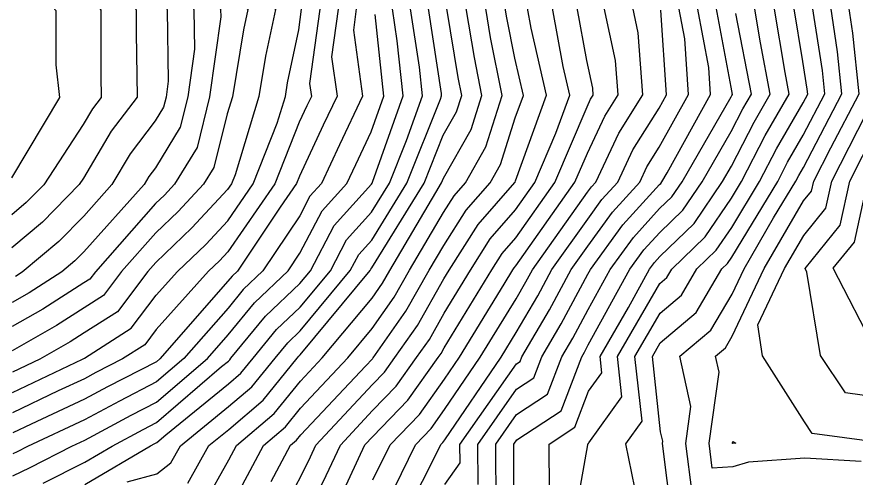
# Model space of a CAD drawing. Extents: x 42655 to 43811, y -141820 to -141156.
# Drawn here: x 43032.8 to 43092.1, y -141533.2 to -141500.6 of the extents above; entities that cross this region are included whole.
import ezdxf

# ---------------------------------------------------------------- set-up
doc = ezdxf.new("R2010")
doc.units = 0
doc.layers.add('ZE_HICN', color=7, linetype='Continuous')
doc.layers.add('ZE_LWCN', color=7, linetype='Continuous')

msp = doc.modelspace()

# ---------------------------------------------------------------- linework, layer by layer
at = {"layer": 'ZE_HICN'}
for points in [[(43032.326, -141490.134), (43034.458, -141490.453), (43037.413, -141489.945), (43041.295, -141492.527), (43042.515, -141493.004), (43042.845, -141493.6), (43043.044, -141493.995), (43043.628, -141495.327), (43045.319, -141500.147), (43045.358, -141502.923), (43044.891, -141506.311), (43044.355, -141508.454), (43042.601, -141511.319), (43042.142, -141511.927), (43041.808, -141512.489), (43037.541, -141517.257), (43036.906, -141517.902), (43035.982, -141518.679), (43033.676, -141520.154), (43032.469, -141520.84)], [(43054.219, -141500.105), (43053.497, -141505.367), (43053.623, -141506.271), (43053.306, -141506.937), (43052.763, -141508.101), (43051.036, -141512.445), (43047.717, -141517.259), (43047.122, -141517.901), (43046.358, -141518.63), (43042.655, -141522.748), (43041.842, -141523.824), (43040.275, -141524.821), (43038.379, -141525.797), (43037.583, -141526.226), (43035.73, -141527.092), (43032.506, -141528.632)], [(43037.618, -141533.691), (43042.258, -141530.975), (43042.56, -141530.812), (43042.692, -141530.744), (43043.326, -141530.199), (43047.761, -141526.588), (43048.634, -141525.844), (43049.501, -141524.778), (43051.161, -141522.747), (43052.824, -141521.169), (43054.962, -141518.59), (43056.103, -141516.42), (43057.881, -141514.448), (43059.137, -141512.407), (43060.341, -141509.393), (43061.465, -141506.234), (43061.251, -141504.212), (43060.625, -141500.075)], [(43050.78, -141533.48), (43052.145, -141530.928), (43052.57, -141530.566), (43052.866, -141530.202), (43057.447, -141525.328), (43057.929, -141524.812), (43057.962, -141524.778), (43057.99, -141524.738), (43060.306, -141521.462), (43061.945, -141518.557), (43062.98, -141516.801), (43064.563, -141514.314), (43066.253, -141512.374), (43066.983, -141511.088), (43068.026, -141507.799), (43068.607, -141506.2), (43068.006, -141503.562), (43067.438, -141500.715), (43067.328, -141500.044)], [(43057.986, -141537.027), (43060.978, -141530.887), (43062.095, -141529.737), (43063.034, -141528.408), (43065.554, -141524.703), (43068.086, -141520.574), (43068.787, -141519.381), (43069.249, -141518.523), (43073.139, -141513.046), (43073.41, -141512.671), (43073.713, -141512.339), (43075.346, -141508.866), (43077.041, -141506.161), (43076.709, -141501.774), (43076.336, -141500.001)], [(43080.526, -141534.294), (43080.078, -141530.797), (43080.442, -141528.199), (43079.667, -141524.636), (43081.85, -141522.796), (43083.349, -141520.243), (43084.198, -141518.453), (43086.288, -141514.853), (43087.851, -141512.273), (43088.061, -141511.864), (43088.395, -141511.289), (43091.121, -141506.095), (43090.814, -141503.12), (43090.324, -141499.936)], [(43067.959, -141536.771), (43067.919, -141530.854), (43068.133, -141530.549), (43071.268, -141528.485), (43072.727, -141524.669), (43072.92, -141524.34), (43073.189, -141523.84), (43076.134, -141518.49), (43077.124, -141517.126), (43078.24, -141515.9), (43079.882, -141514.308), (43081.248, -141512.304), (43083.295, -141508.759), (43084.125, -141507.142), (43084.715, -141506.125), (43083.619, -141500.407)]]:
    msp.add_lwpolyline(points, dxfattribs=at)
at = {"layer": 'ZE_LWCN'}
for points in [[(43032.304, -141485.45), (43034.46, -141485.259), (43037.389, -141484.848), (43040.101, -141484.559), (43042.479, -141485.23), (43044.459, -141487.825), (43045.714, -141490.091), (43047.608, -141493.85), (43047.67, -141493.973), (43049.41, -141497.968), (43051.088, -141500.12), (43050.39, -141503.439), (43049.911, -141506.288), (43048.231, -141511.806), (43047.971, -141512.46), (43047.697, -141512.857), (43045.18, -141515.572), (43042.633, -141518.002), (43042.062, -141518.65), (43039.908, -141521.503), (43037.568, -141522.992), (43036.572, -141523.629), (43034.427, -141524.849), (43032.493, -141525.773)], [(43032.311, -141487.094), (43033.011, -141487.032), (43037.396, -141486.416), (43038.696, -141486.278), (43042.489, -141487.348), (43042.859, -141487.833), (43044.758, -141491.261), (43046.128, -141493.98), (43047.624, -141497.393), (43048.409, -141499.193), (43049.138, -141500.129), (43048.835, -141501.573), (43048.04, -141506.297), (43047.672, -141507.507), (43046.724, -141511.296), (43046.006, -141512.469), (43044.209, -141514.407), (43042.623, -141515.92), (43040.212, -141518.659), (43038.94, -141520.342), (43037.559, -141521.221), (43035.607, -141522.471), (43032.485, -141524.245)], [(43032.319, -141488.653), (43033.048, -141488.762), (43037.404, -141488.013), (43037.691, -141488.204), (43042.502, -141490.084), (43043.802, -141492.43), (43044.586, -141493.988), (43046.887, -141499.237), (43047.204, -141500.138), (43047.211, -141500.657), (43046.432, -141506.304), (43045.539, -141509.875), (43043.946, -141512.479), (43043.238, -141513.242), (43042.613, -141513.838), (43038.362, -141518.667), (43037.973, -141519.182), (43037.551, -141519.45), (43034.641, -141521.313), (43032.477, -141522.542)], [(43032.333, -141491.615), (43035.867, -141492.144), (43037.422, -141491.877), (43040.623, -141494.006), (43042.537, -141497.597), (43043.435, -141500.156), (43043.504, -141505.189), (43043.349, -141506.319), (43043.17, -141507.033), (43042.586, -141507.988), (43040.812, -141510.332), (43039.526, -141512.499), (43037.529, -141514.731), (43035.762, -141516.529), (43033.186, -141518.692), (43032.71, -141518.996)], [(43032.339, -141493.097), (43037.277, -141493.835), (43037.431, -141493.809), (43037.748, -141494.02), (43038.311, -141495.076), (43041.227, -141500.166), (43041.228, -141501.775), (43041.306, -141506.328), (43039.483, -141508.738), (43037.516, -141512.052), (43037.218, -141512.51), (43034.617, -141515.156), (43032.451, -141516.974)], [(43032.349, -141495.058), (43035.777, -141496.045), (43037.45, -141497.939), (43038.733, -141500.178), (43038.736, -141504.822), (43038.762, -141506.34), (43038.154, -141507.143), (43037.499, -141508.248), (43034.711, -141512.522), (43033.472, -141513.782), (43032.44, -141514.649)], [(43032.362, -141497.872), (43033.917, -141498.32), (43035.572, -141500.192), (43035.566, -141504.038), (43035.827, -141506.354), (43032.428, -141512.037)], [(43032.499, -141527.203), (43037.455, -141524.834), (43037.538, -141524.787), (43037.576, -141524.763), (43040.875, -141522.663), (43042.643, -141520.321), (43044.155, -141518.64), (43046.151, -141516.737), (43047.707, -141515.058), (43049.503, -141512.453), (43051.207, -141508.167), (43051.781, -141506.279), (43051.945, -141505.304), (43052.732, -141501.562), (43052.931, -141500.111)], [(43055.508, -141500.099), (43055.044, -141503.475), (43055.434, -141506.262), (43054.456, -141508.316), (43052.78, -141511.905), (43052.568, -141512.438), (43051.421, -141514.103), (43048.402, -141518.62), (43048.022, -141518.981), (43047.727, -141519.342), (43042.916, -141524.809), (43042.666, -141525.024), (43039.215, -141526.8), (43037.59, -141527.676), (43033.806, -141529.444), (43032.513, -141530.062)], [(43056.796, -141500.093), (43056.591, -141501.583), (43057.245, -141506.254), (43055.606, -141509.696), (43054.329, -141512.43), (43053.523, -141513.324), (43052.794, -141514.712), (43050.187, -141518.612), (43048.807, -141519.923), (43047.736, -141521.232), (43044.596, -141524.801), (43042.672, -141526.454), (43040.051, -141527.803), (43037.596, -141529.126), (43033.554, -141531.015), (43032.822, -141531.386), (43032.52, -141531.536)], [(43034.673, -141533.607), (43037.61, -141532.115), (43039.537, -141530.987), (43041.723, -141529.809), (43042.686, -141529.314), (43047.278, -141525.366), (43047.754, -141524.979), (43047.847, -141524.899), (43047.94, -141524.785), (43050.376, -141521.806), (43052.816, -141519.49), (43053.557, -141518.596), (43055.243, -141515.388), (43057.871, -141512.473), (43057.908, -141512.413), (43057.943, -141512.325), (43060.108, -141506.24), (43059.695, -141502.346), (43059.352, -141500.081)], [(43040.61, -141533.52), (43042.703, -141532.948), (43043.693, -141532.172), (43044.369, -141530.965), (43047.769, -141528.197), (43049.422, -141526.788), (43051.061, -141524.771), (43051.946, -141523.689), (43052.832, -141522.848), (43056.368, -141518.583), (43056.963, -141517.451), (43057.89, -141516.423), (43060.366, -141512.402), (43062.739, -141506.461), (43062.822, -141506.227), (43062.806, -141506.078), (43061.897, -141500.069)], [(43044.883, -141533.599), (43046.365, -141530.955), (43047.776, -141529.806), (43050.209, -141527.733), (43052.622, -141524.763), (43052.731, -141524.63), (43052.84, -141524.527), (43057.773, -141518.576), (43057.823, -141518.483), (43057.899, -141518.398), (43061.595, -141512.396), (43062.943, -141509.02), (43063.881, -141507.368), (43064.245, -141506.221), (43063.988, -141504.933), (43063.191, -141500.063)], [(43046.073, -141535.027), (43047.786, -141531.97), (43048.334, -141530.946), (43050.996, -141528.677), (43052.848, -141526.398), (43054.392, -141524.755), (43057.909, -141520.53), (43058.652, -141519.478), (43059.165, -141518.57), (43062.414, -141513.057), (43062.824, -141512.39), (43062.958, -141512.056), (43064.915, -141508.608), (43065.674, -141506.214), (43065.138, -141503.527), (43064.57, -141500.057)], [(43047.803, -141535.491), (43050.24, -141530.937), (43051.783, -141529.621), (43052.857, -141528.3), (43056.197, -141524.747), (43057.919, -141522.677), (43059.479, -141520.47), (43060.555, -141518.563), (43062.969, -141514.467), (43063.714, -141513.296), (43064.51, -141512.382), (43065.949, -141509.848), (43067.104, -141506.207), (43066.288, -141502.121), (43065.949, -141500.05)], [(43050.767, -141537.097), (43052.88, -141533.133), (43053.555, -141531.747), (43053.943, -141530.92), (43057.938, -141526.646), (43058.789, -141525.77), (43059.523, -141524.731), (43061.132, -141522.453), (43062.991, -141519.161), (43063.363, -141518.55), (43065.412, -141515.332), (43067.995, -141512.366), (43068.016, -141512.328), (43068.047, -141512.233), (43070.243, -141506.193), (43069.162, -141501.447), (43068.902, -141500.036)], [(43052.897, -141536.695), (43054.66, -141533.073), (43055.673, -141530.912), (43057.946, -141528.48), (43059.615, -141526.761), (43061.055, -141524.724), (43061.959, -141523.445), (43063.002, -141521.597), (43064.864, -141518.543), (43066.26, -141516.35), (43068.056, -141514.288), (43069.418, -141512.359), (43070.901, -141508.877), (43071.88, -141506.185), (43071.416, -141504.151), (43070.656, -141500.028)], [(43055.765, -141534.399), (43057.404, -141530.904), (43057.955, -141530.314), (43060.442, -141527.753), (43062.588, -141524.717), (43062.786, -141524.437), (43063.014, -141524.033), (43066.365, -141518.536), (43067.109, -141517.368), (43068.066, -141516.269), (43070.832, -141512.353), (43073.11, -141506.999), (43073.355, -141506.478), (43073.544, -141506.177), (43073.507, -141505.69), (43073.095, -141503.734), (43072.411, -141500.02)], [(43057.969, -141533.381), (43059.18, -141530.895), (43061.269, -141528.745), (43063.024, -141526.261), (43064.079, -141524.71), (43067.253, -141519.535), (43067.866, -141518.529), (43067.957, -141518.386), (43068.075, -141518.251), (43072.245, -141512.346), (43073.126, -141510.277), (43074.351, -141507.672), (43075.292, -141506.169), (43075.108, -141503.732), (43074.325, -141500.011)], [(43063.059, -141533.709), (43064.131, -141532.178), (43064.122, -141530.872), (43068.107, -141525.174), (43068.366, -141525.004), (43068.487, -141524.689), (43070.44, -141521.364), (43071.978, -141518.51), (43073.157, -141516.85), (43074.896, -141514.453), (43076.834, -141512.324), (43077.338, -141511.255), (43078.212, -141509.858), (43080.28, -141506.146), (43080.013, -141502.208), (43079.595, -141499.986)], [(43065.407, -141533.709), (43065.387, -141530.866), (43068.116, -141526.966), (43069.334, -141526.164), (43069.9, -141524.682), (43071.267, -141522.356), (43073.166, -141518.83), (43073.346, -141518.503), (43075.638, -141515.344), (43078.224, -141512.505), (43078.31, -141512.422), (43078.381, -141512.317), (43078.759, -141511.664), (43081.836, -141506.138), (43081.707, -141504.241), (43080.907, -141499.98)], [(43066.683, -141535.24), (43066.653, -141530.86), (43068.124, -141528.757), (43070.301, -141527.325), (43071.313, -141524.676), (43072.094, -141523.348), (43073.178, -141521.335), (43074.74, -141518.497), (43076.381, -141516.235), (43078.232, -141514.202), (43079.096, -141513.365), (43079.815, -141512.31), (43083.284, -141506.303), (43083.338, -141506.198), (43083.377, -141506.131), (43083.28, -141505.63), (43082.218, -141499.974)], [(43070.448, -141534.222), (43070.417, -141530.843), (43072.236, -141529.646), (43073.205, -141527.11), (43074.146, -141525.809), (43074.021, -141524.663), (43076.042, -141521.184), (43077.528, -141518.484), (43077.866, -141518.017), (43078.248, -141517.598), (43080.668, -141515.251), (43082.681, -141512.297), (43083.307, -141511.214), (43084.912, -141508.086), (43086.054, -141506.118), (43085.36, -141502.495), (43084.936, -141499.961)], [(43072.08, -141536.997), (43073.168, -141530.896), (43073.167, -141530.83), (43073.203, -141530.806), (43073.222, -141530.756), (43075.567, -141527.515), (43075.256, -141524.657), (43078.257, -141519.49), (43078.749, -141519.076), (43079.1, -141518.476), (43081.454, -141516.193), (43083.317, -141513.46), (43084.026, -141512.291), (43085.7, -141509.031), (43087.393, -141506.112), (43087.1, -141504.583), (43086.326, -141499.955)], [(43076.681, -141534.978), (43075.833, -141530.817), (43076.988, -141529.22), (43076.491, -141524.651), (43078.267, -141521.593), (43079.782, -141520.316), (43080.867, -141518.468), (43082.24, -141517.136), (43083.327, -141515.542), (43085.301, -141512.285), (43086.487, -141509.975), (43088.374, -141506.724), (43088.698, -141506.106), (43088.662, -141505.752), (43088.36, -141503.797), (43087.716, -141499.948)], [(43079.097, -141536.042), (43078.426, -141530.805), (43078.45, -141530.635), (43078.306, -141529.976), (43077.726, -141524.646), (43078.277, -141523.697), (43080.816, -141521.556), (43082.634, -141518.46), (43083.026, -141518.079), (43083.337, -141517.624), (43086.576, -141512.279), (43087.274, -141510.92), (43088.385, -141509.006), (43089.909, -141506.1), (43089.738, -141504.436), (43089.045, -141499.942)], [(43092.481, -141532.071), (43088.492, -141531.846), (43084.522, -141532.129), (43083.406, -141532.464), (43081.955, -141532.547), (43081.73, -141530.789), (43082.433, -141525.764), (43082.186, -141524.625), (43082.884, -141524.036), (43083.363, -141523.22), (43085.627, -141518.446), (43088.406, -141513.659), (43088.974, -141512.959), (43089.125, -141512.267), (43090.322, -141509.919), (43092.332, -141506.089), (43091.891, -141501.803), (43091.602, -141499.93)], [(43032.527, -141533.1), (43033.748, -141532.497), (43036.694, -141531.001), (43037.603, -141530.576), (43040.887, -141528.806), (43042.679, -141527.884), (43046.275, -141524.793), (43047.745, -141523.123), (43049.592, -141520.864), (43051.973, -141518.604), (43052.806, -141517.357), (43054.383, -141514.356), (43056.127, -141512.421), (43056.756, -141511.075), (43057.854, -141508.768), (43058.751, -141506.247), (43058.14, -141500.48)], [(43059.671, -141537.056), (43062.38, -141531.691), (43062.776, -141530.878), (43062.922, -141530.728), (43063.044, -141530.555), (43067.029, -141524.696), (43068.097, -141522.954), (43069.614, -141520.373), (43070.613, -141518.516), (43073.148, -141514.948), (43074.153, -141513.562), (43075.274, -141512.332), (43076.342, -141510.061), (43078.199, -141507.095), (43078.724, -141506.153), (43078.318, -141500.176)], [(43093.575, -141530.702), (43089.025, -141530.099), (43088.48, -141529.281), (43085.51, -141524.609), (43085.169, -141522.419), (43087.057, -141518.439), (43088.418, -141516.094), (43089.981, -141514.167), (43090.397, -141512.261), (43093.46, -141506.256)], [(43093.56, -141527.526), (43091.367, -141527.235), (43089.602, -141524.59), (43088.64, -141518.686), (43088.509, -141518.432), (43090.989, -141515.376), (43091.669, -141512.255), (43093.471, -141508.721)], [(43093.544, -141524.298), (43090.504, -141518.423), (43091.996, -141516.584), (43092.941, -141512.249)], [(43083.384, -141530.799), (43083.382, -141530.782), (43083.398, -141530.668), (43083.61, -141530.781), (43083.41, -141530.795), (43083.398, -141530.798), (43083.384, -141530.799)]]:
    msp.add_lwpolyline(points, dxfattribs=at)

doc.saveas('drawing.dxf')
